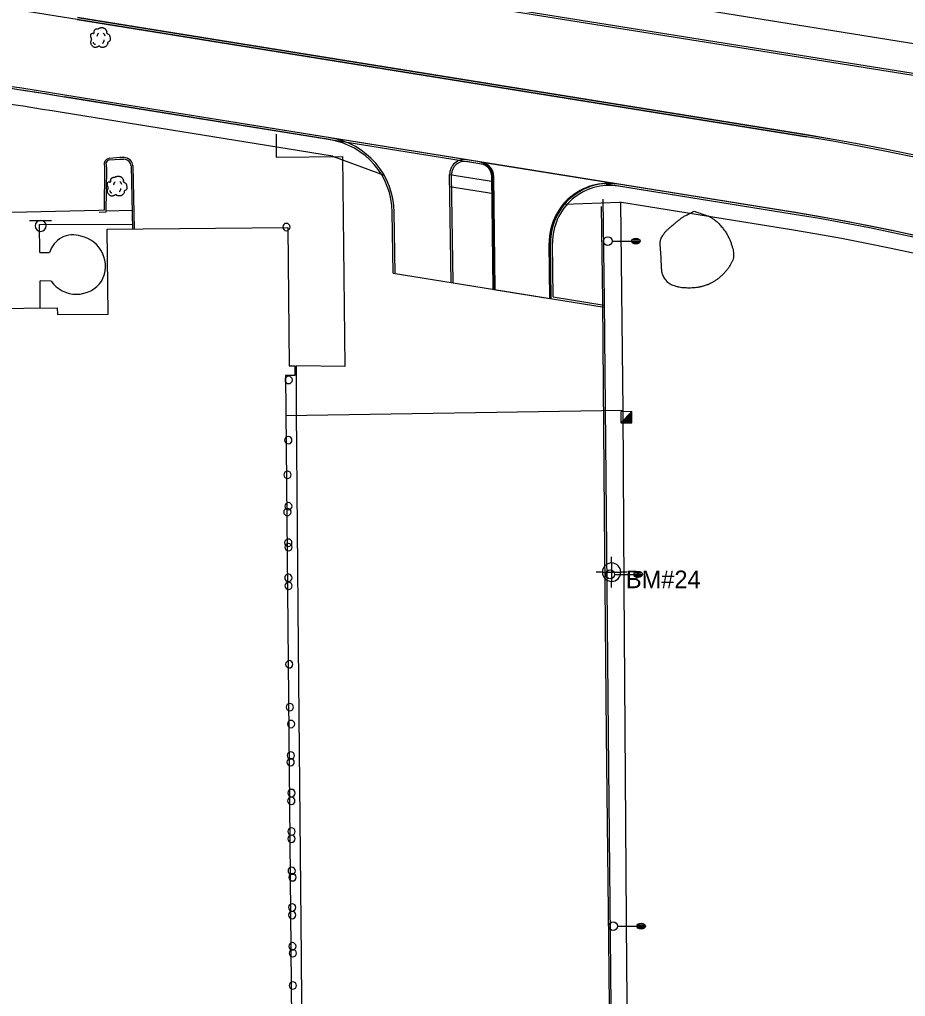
# Model space of a CAD drawing. Extents: x 2145380 to 2157287, y 139568 to 149130.
# Drawn here: x 2149518.9 to 2149820.1, y 142498.9 to 142831 of the extents above; entities that cross this region are included whole.
import ezdxf

# ---------------------------------------------------------------- set-up
doc = ezdxf.new("R2010")
doc.units = 0
for name, color, linetype in [('PR_PREVIOUSLY CONSTRUCTED', 7, 'Continuous'), ('SURV_Benchmark', 7, 'Continuous'), ('TOPO_Asphalt', 7, 'Continuous'), ('TOPO_Building', 7, 'Continuous'), ('TOPO_Curb Back', 7, 'Continuous'), ('TOPO_Fence', 7, 'Continuous'), ('TOPO_Guardrail', 7, 'Continuous'), ('TOPO_Light Pole', 7, 'Continuous'), ('TOPO_Misc', 7, 'Continuous'), ('TOPO_Sidewalk', 7, 'Continuous'), ('TOPO_Sign', 7, 'Continuous'), ('TOPO_Tree', 7, 'Continuous'), ('TOPO_Tree Line', 7, 'Continuous')]:
    doc.layers.add(name, color=color, linetype=linetype)

# ---------------------------------------------------------------- blocks, each defined once
blk = doc.blocks.new('POST')
at = {"layer": 'TOPO_Misc'}
for start, end in [(89.99996, 180.00004), (179.99996, 270.00004), (359.99996, 90.00004), (269.99996, 0.00004)]:
    blk.add_arc((-0.01, 0.03), 3.16, start, end, dxfattribs=at)
blk = doc.blocks.new('LP')
at = {"layer": 'TOPO_Light Pole'}
blk.add_line((3.81, 0), (20.32, 0), dxfattribs=at)
for points in [[(20.32, 0), (27.94, 0)], [(20.32, 0), (23.5, 0)], [(20.83, 1.27), (27.43, 1.27)], [(20.83, 1.27), (23.5, 1.27)], [(23.71, 1.27), (27.43, 1.27)], [(23.71, 0), (27.94, 0)], [(20.83, -1.27), (27.43, -1.27)], [(20.83, -1.27), (23.5, -1.27)], [(23.71, -1.27), (27.43, -1.27)]]:
    blk.add_lwpolyline(points, dxfattribs=at)
blk.add_circle((0, 0), 3.81, dxfattribs=at)
blk.add_ellipse((24.13, 0), major_axis=(3.81, 0), ratio=0.666667, dxfattribs=at)
blk = doc.blocks.new('TREE')
at = {"layer": 'TOPO_Tree'}
for points in [[(-14.1, -0.4), (-14.2, 0.5), (-14.4, 1.4), (-14.6, 2.3), (-14.8, 3.2), (-15.5, 4), (-15.7, 4.9), (-15.8, 5.6), (-15.7, 6.3), (-15.7, 7), (-15.6, 7.9), (-15.7, 8.8), (-15.1, 9.7), (-14.6, 10.4), (-13.8, 10.5), (-13, 10.7), (-12.2, 11), (-11.1, 10), (-10.4, 10.7), (-9.4, 11.7), (-10.3, 13.3), (-9.8, 14.4), (-9.6, 15.1), (-9.3, 15.9), (-8.8, 16.5), (-8.2, 17.3), (-7.5, 17.7), (-6.7, 18.1), (-6.1, 18.4), (-5.6, 18.6), (-5.1, 18.7), (-4.5, 18.7), (-4, 18.5), (-3.5, 18.1)], [(-3.5, 17.6), (-3.1, 18.3), (-2.6, 18.8), (-1.9, 19.2), (-1, 19.7), (-0.2, 20), (0.7, 20.2), (1.6, 20.5), (2.5, 20.8), (3.4, 20.8), (4.1, 20.7), (4.8, 20.5), (5.5, 20.2), (6.4, 19.9), (7.3, 19.7), (8.2, 19.2), (9.4, 18.4), (10, 17.2), (10.8, 16), (11.2, 15.3), (11.6, 14.6), (11.9, 13.9), (12.2, 13.1), (11.4, 12), (11.9, 11.2), (12, 11), (12.2, 10.9), (12.4, 10.7), (12.9, 10.4), (13.5, 10), (14, 9.7), (14.7, 9.2), (15.4, 8.7), (16.1, 8.1), (16.7, 7.5), (16.9, 6.7), (17.1, 6), (17.6, 4.4), (17.7, 2.8), (17.7, 1.2), (17.7, -0.2), (17.8, -2.2), (16.6, -3), (15.5, -3.8), (14.3, -4.6), (13.2, -5.3)], [(13.2, -5.3), (13.3, -5.8), (13.4, -6.3), (13.4, -6.7), (13.8, -8.5), (12.2, -10), (10.8, -11.5), (10, -12.3), (9.1, -12.8), (8.2, -13.1), (6, -13.8), (3.3, -13.6), (1.3, -13.1), (0.5, -12.9), (-0.1, -11.4), (-0.8, -11.5), (-2, -11.6), (-3.3, -12.8), (-4.5, -13.1), (-6.1, -13.5), (-7.8, -14), (-9.3, -13.6), (-11.4, -13.1), (-12.8, -11.4), (-14.1, -9.4), (-15.3, -7.3), (-15.6, -5.1), (-15.1, -3), (-14.9, -1.9), (-13.9, -0.8), (-13.5, 0.1)], [(-4.2, 5.1), (-4.5, 6.1), (-4.3, 7.2), (-3.8, 8.2), (-3.3, 9.3), (-2.7, 10.3), (-1.6, 11)], [(5.9, 11.2), (6.5, 10.7), (7, 10.2), (7.4, 9.5), (7.9, 8.6), (8.3, 7.6), (8.5, 6.6)], [(-11.4, -4.5), (-11.5, -5.4), (-11, -6.3), (-10.1, -7.2), (-9.3, -8), (-8.5, -8.3), (-7.7, -8.1)], [(4.8, -6.3), (5.7, -5.7), (6.3, -4.9), (6.8, -3.9), (7.4, -2.8), (7.6, -1.7), (7.5, -0.6)]]:
    blk.add_open_spline(points, degree=3, dxfattribs=at)
blk = doc.blocks.new('BM')
at = {"layer": 'SURV_Benchmark'}
for p, q in [((0, 2.49), (0, 4.15)), ((-2.49, 0), (-4.16, 0)), ((4.16, 0), (2.49, 0)), ((0, -4.16), (0, -2.49))]:
    blk.add_line(p, q, dxfattribs=at)
for points in [[(-2.5, 0), (-2.49, 0), (0, 0), (0, -2.49), (0, -2.49)], [(-2.5, 0), (-2.49, 0), (0, 0), (0, -2.49), (0, -2.49)], [(0, 2.49), (0, 2.49), (0, 0), (2.49, 0), (2.49, 0), (2.49, 0)], [(0, 2.49), (0, 2.49), (0, 0), (2.49, 0), (2.49, 0), (2.49, 0), (2.49, 0)]]:
    blk.add_lwpolyline(points, dxfattribs=at)
for start, end in [(90.0638, 180.0068), (0.0638, 90.0068), (0.0638, 90.0068), (180.0638, 270.0068), (180.0638, 270.0068), (269.9472, 359.9927)]:
    blk.add_arc((0, 0), 2.5, start, end, dxfattribs=at)

msp = doc.modelspace()

# ---------------------------------------------------------------- linework, layer by layer
at = {"layer": 'PR_PREVIOUSLY CONSTRUCTED'}
for p, q in [((2149622.24, 142844.95), (2149874.29, 142804.4)), ((2149622.13, 142844.29), (2149874.18, 142803.75)), ((2149786.61, 142791.71), (2149538.59, 142831.61)), ((2149786.51, 142791.05), (2149538.48, 142830.95)), ((2149781.25, 142765.56), (2149534.35, 142805.28)), ((2149624.35, 142790.13), (2149534.25, 142804.63)), ((2149625.38, 142784.56), (2149533.4, 142799.36)), ((2149625.38, 142784.56), (2149642.89, 142778.03)), ((2149675.86, 142781.84), (2149670.85, 142782.65)), ((2149665.64, 142741.62), (2149665.16, 142778.31)), ((2149680.19, 142775.74), (2149665.16, 142778.16)), ((2149666.31, 142741.52), (2149665.83, 142778.31)), ((2149680, 142739.31), (2149679.5, 142777.62)), ((2149680.67, 142739.2), (2149680.17, 142777.63)), ((2149680.19, 142771.69), (2149665.16, 142774.11)), ((2149782.27, 142764.72), (2149722.54, 142774.33)), ((2149704.2, 142768.17), (2149722.88, 142768.88)), ((2149781.43, 142759.46), (2149722.88, 142768.88)), ((2149645.93, 142744.79), (2149645.66, 142765.45)), ((2149646.6, 142744.69), (2149646.33, 142765.46)), ((2149699.71, 142736.14), (2149699.47, 142754.98)), ((2149700.37, 142736.71), (2149700.13, 142754.99)), ((2149645.93, 142744.79), (2149717.74, 142733.24)), ((2149700.37, 142736.71), (2149717.74, 142733.92)), ((2149717.74, 142733.92), (2149717.74, 142733.24))]:
    msp.add_line(p, q, dxfattribs=at)
msp.add_lwpolyline([(2149623.85, 142854.82), (2149875.88, 142814.28)], dxfattribs=at)
for centre, radius, start, end in [((2149081.37, 139989.7), 2851.79, 80.86038, 84.04429), ((2149081.37, 139989.7), 2851.12, 80.86038, 82.98311), ((2149081.37, 139989.7), 2845.79, 80.86038, 83.02245), ((2149670.68, 142071.11), 729.86, 36.00503, 80.86038), ((2149620.33, 142765.12), 25.33, 0.7482, 80.8604), ((2149620.33, 142765.12), 26, 0.7482, 80.8604), ((2149670.68, 142071.11), 729.2, 36.00503, 80.86038), ((2149670.16, 142778.37), 5, 80.8604, 180.7482), ((2149670.16, 142778.37), 4.33, 80.8604, 180.7482), ((2149675.17, 142777.56), 4.33, 0.7482, 80.8604), ((2149675.17, 142777.56), 5, 0.7482, 80.8604), ((2149719.47, 142755.25), 20, 80.8604, 180.7482), ((2149719.47, 142755.25), 19.33, 80.8604, 180.7482), ((2149670.68, 142071.11), 703.2, 36.00503, 80.9416), ((2149670.68, 142071.11), 702.53, 36.00503, 80.86038), ((2149670.68, 142071.11), 697.2, 36.00503, 80.86038)]:
    msp.add_arc(centre, radius, start, end, dxfattribs=at)
at = {"layer": 'TOPO_Asphalt'}
msp.add_line((2149497.86, 142765.14), (2149545.93, 142766.12), dxfattribs=at)
for points in [[(2149606.13, 142792), (2149606.23, 142784.2), (2149628.79, 142784.4), (2149629.5, 142713.03), (2149613.04, 142713.21)], [(2149508.62, 142334.14), (2149508.22, 142374.35), (2149507.88, 142422.77), (2149507.62, 142449.78), (2149615.27, 142450.93), (2149614.82, 142512.32), (2149613.8, 142618.02), (2149613.11, 142697.76), (2149613.04, 142713.21)]]:
    msp.add_lwpolyline(points, dxfattribs=at)
at = {"layer": 'TOPO_Building'}
msp.add_lwpolyline([(2149609.37, 142709.97), (2149611.79, 142454.29), (2149510.61, 142453.33), (2149509.43, 142577.65), (2149459.22, 142577.18), (2149458.83, 142618.13), (2149433.22, 142617.88), (2149432.62, 142682.34), (2149403.97, 142682.07), (2149403.7, 142710.8), (2149432.4, 142711.07), (2149431.96, 142758.58), (2149492.26, 142759.15), (2149492.53, 142730.12), (2149508.97, 142730.27), (2149508.95, 142732.72), (2149531.78, 142732.94), (2149531.8, 142730.68), (2149549.04, 142730.84), (2149548.77, 142759.65), (2149610.15, 142760.23), (2149610.59, 142713.21), (2149612.5, 142713.23), (2149612.53, 142710)], close=True, dxfattribs=at)
at = {"layer": 'TOPO_Curb Back'}
for points in [[(2149538.59, 142831.62), (2149786.61, 142791.71)], [(2149538.48, 142830.95), (2149786.51, 142791.05)], [(2149782.38, 142765.38), (2149534.35, 142805.28)], [(2149678.26, 142781.45), (2149534.25, 142804.62)], [(2149545.93, 142766.12), (2149547.78, 142766.22), (2149547.98, 142780.35), (2149547.83, 142782.41)], [(2149545.96, 142765.52), (2149548.37, 142765.65), (2149548.58, 142780.36), (2149548.44, 142782.32)], [(2149549.5, 142783.83), (2149553.01, 142784.15), (2149554.35, 142784.13)], [(2149549.58, 142783.23), (2149553.03, 142783.55), (2149554.31, 142783.53)], [(2149722.19, 142774.99), (2149675.52, 142782.5)], [(2149556.88, 142781.24), (2149557.29, 142759.73)], [(2149557.48, 142781.3), (2149557.89, 142759.74)], [(2149679.72, 142777.63), (2149680.22, 142739.2), (2149699.26, 142736.14), (2149699.02, 142754.98)], [(2149782.27, 142764.72), (2149717.03, 142775.22)], [(2149717.27, 142769.9), (2149717.72, 142735.34), (2149718.33, 142663.2), (2149719, 142588.2), (2149719.83, 142507.61), (2149720.53, 142432.08), (2149721.11, 142361.61), (2149708.5, 142361.77)], [(2149716.71, 142767.42), (2149717.12, 142735.34), (2149717.73, 142663.2), (2149718.4, 142588.19), (2149719.23, 142507.61), (2149719.93, 142432.08), (2149720.51, 142362.22), (2149708.55, 142362.37)]]:
    msp.add_lwpolyline(points, dxfattribs=at)
for centre, radius, start, end in [((2149081.37, 139989.7), 2877.79, 80.86038, 84.04429), ((2149081.37, 139989.7), 2851.79, 80.86038, 84.04429), ((2149081.37, 139989.7), 2851.12, 80.86038, 83.06045), ((2149670.68, 142071.11), 729.87, 36.00503, 80.86038), ((2149670.68, 142071.11), 729.2, 36.00503, 80.86038), ((2149549.84, 142781.74), 2.11, 99.1587, 161.5469), ((2149549.84, 142781.74), 1.51, 99.8707, 157.408), ((2149553.83, 142779.78), 3.78, 50.3588, 82.6067), ((2149553.82, 142779.78), 4.38, 49.4355, 83.0536), ((2149553.38, 142780.54), 3.57, 11.1799, 36.9238), ((2149553.38, 142780.54), 4.17, 10.4248, 37.8907), ((2149674.72, 142777.56), 5, 0.7482, 80.8604), ((2149719.02, 142755.25), 20, 80.8604, 180.7482), ((2149670.68, 142071.11), 703.2, 36.00503, 80.86039), ((2149670.68, 142071.11), 702.53, 36.00503, 80.86039)]:
    msp.add_arc(centre, radius, start, end, dxfattribs=at)
at = {"layer": 'TOPO_Fence'}
msp.add_lwpolyline([(2149609.5, 142696.32), (2149724.03, 142698.22), (2149724.39, 142638.28), (2149725.28, 142508.97), (2149727.29, 142327.5), (2149413.94, 142323.87), (2149328.96, 142323.33)], dxfattribs=at)
at = {"layer": 'TOPO_Guardrail'}
msp.add_lwpolyline([(2149723.22, 142768.92), (2149724.03, 142698.22)], dxfattribs=at)
at = {"layer": 'TOPO_Misc'}
for p, q in [((2149723.4, 142693.93), (2149727.14, 142697.68)), ((2149724.86, 142695.4), (2149727.14, 142695.4)), ((2149725.05, 142695.59), (2149727.14, 142695.59)), ((2149725.24, 142695.77), (2149727.14, 142695.77)), ((2149725.42, 142695.96), (2149727.14, 142695.96)), ((2149725.61, 142696.15), (2149727.14, 142696.15)), ((2149725.8, 142696.33), (2149727.14, 142696.33)), ((2149725.99, 142696.52), (2149727.14, 142696.52)), ((2149726.17, 142696.7), (2149727.14, 142696.7)), ((2149726.36, 142696.89), (2149727.14, 142696.89)), ((2149726.55, 142697.08), (2149727.14, 142697.08)), ((2149726.73, 142697.27), (2149727.14, 142697.27)), ((2149726.92, 142697.46), (2149727.14, 142697.46)), ((2149727.1, 142697.64), (2149727.14, 142697.64)), ((2149723.55, 142694.09), (2149727.14, 142694.09)), ((2149723.75, 142694.28), (2149727.14, 142694.28)), ((2149723.93, 142694.46), (2149727.14, 142694.46)), ((2149724.12, 142694.65), (2149727.14, 142694.65)), ((2149724.3, 142694.84), (2149727.14, 142694.84)), ((2149724.49, 142695.03), (2149727.14, 142695.03)), ((2149724.68, 142695.22), (2149727.14, 142695.22))]:
    msp.add_line(p, q, dxfattribs=at)
msp.add_lwpolyline([(2149727.14, 142693.93), (2149727.14, 142697.68), (2149723.39, 142697.67), (2149723.4, 142693.93), (2149727.14, 142693.93)], dxfattribs=at)
at = {"layer": 'TOPO_Sidewalk'}
for p, q in [((2149548.38, 142765.93), (2149557.17, 142766.12)), ((2149526, 142732.88), (2149525.92, 142742.11))]:
    msp.add_line(p, q, dxfattribs=at)
for points in [[(2149525.84, 142751.79), (2149525.75, 142761.32), (2149557.55, 142761.41)], [(2149525.84, 142751.79), (2149529.16, 142751.77)], [(2149529.69, 142742.04), (2149525.92, 142742.11)]]:
    msp.add_lwpolyline(points, dxfattribs=at)
for centre, radius, start, end in [((2149537.08, 142749.52), 8.23, 70.8436, 164.132), ((2149537.74, 142747.07), 10.42, 331.5494, 78.6885), ((2149538.27, 142748.07), 10.49, 215.0648, 325.3548)]:
    msp.add_arc(centre, radius, start, end, dxfattribs=at)
at = {"layer": 'TOPO_Sign'}
for points in [[(2149522.37, 142762.7), (2149529.86, 142762.7)], [(2149526.12, 142762.7), (2149526.12, 142762.7)], [(2149524.25, 142760.83), (2149524.25, 142760.83)], [(2149526.12, 142758.96), (2149526.12, 142758.96)], [(2149527.99, 142760.83), (2149527.99, 142760.83)]]:
    msp.add_lwpolyline(points, dxfattribs=at)
for start, end in [(90, 180), (360, 90), (180, 270), (270, 0)]:
    msp.add_arc((2149526.12, 142760.83), 1.87, start, end, dxfattribs=at)
at = {"layer": 'TOPO_Tree Line'}
msp.add_open_spline([(2149748.27, 142765.8), (2149747.23, 142765.26), (2149746.18, 142764.72), (2149745.13, 142764.19), (2149744.2, 142763.71), (2149743.39, 142763.02), (2149742.56, 142762.37), (2149741.56, 142761.58), (2149740.62, 142760.75), (2149739.67, 142759.9), (2149738.98, 142759.28), (2149738.35, 142758.69), (2149737.81, 142757.86), (2149737.04, 142756.68), (2149736.7, 142755.4), (2149736.76, 142754.1), (2149736.81, 142753.05), (2149736.94, 142752), (2149737.01, 142750.95), (2149737.08, 142749.63), (2149737.1, 142748.31), (2149737.18, 142746.99), (2149737.26, 142745.51), (2149737.55, 142744.11), (2149738.47, 142742.76), (2149739.43, 142741.34), (2149740.8, 142740.59), (2149742.32, 142740.17), (2149743.22, 142739.92), (2149744.11, 142739.78), (2149745.02, 142739.74), (2149746.05, 142739.69), (2149747.08, 142739.66), (2149748.11, 142739.75), (2149749.25, 142739.84), (2149750.36, 142740.06), (2149751.48, 142740.38), (2149752.63, 142740.72), (2149753.7, 142741.16), (2149754.74, 142741.77), (2149755.7, 142742.33), (2149756.54, 142742.96), (2149757.36, 142743.69), (2149758.17, 142744.41), (2149758.87, 142745.16), (2149759.55, 142745.99), (2149760.13, 142746.72), (2149760.57, 142747.46), (2149760.98, 142748.33), (2149761.4, 142749.21), (2149761.67, 142750.12), (2149761.68, 142751.03), (2149761.68, 142751.86), (2149761.52, 142752.72), (2149761.27, 142753.55), (2149760.92, 142754.71), (2149760.54, 142755.81), (2149760, 142756.89), (2149759.38, 142758.14), (2149758.64, 142759.26), (2149757.76, 142760.35), (2149756.82, 142761.5), (2149755.82, 142762.51), (2149754.57, 142763.32), (2149753.83, 142763.8), (2149753.07, 142764.21), (2149752.25, 142764.48), (2149750.92, 142764.92), (2149749.6, 142765.36), (2149748.27, 142765.8)], degree=3, dxfattribs=at)

# ---------------------------------------------------------------- block references
at = {"layer": 'SURV_Benchmark', "xscale": 1.25, "yscale": 1.25}
msp.add_blockref('BM', (2149720.2, 142643.12), dxfattribs=at)
at = {"layer": 'TOPO_Light Pole', "xscale": 0.39370000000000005, "yscale": 0.3937000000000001}
for p in [(2149718.94, 142755.65), (2149719.72, 142642.38), (2149720.75, 142522.8)]:
    msp.add_blockref('LP', p, dxfattribs=at)
at = {"layer": 'TOPO_Misc', "xscale": 0.39370000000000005, "yscale": 0.3937000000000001}
for p in [(2149609.66, 142760.42), (2149610.44, 142708.43), (2149610.32, 142687.98), (2149610.06, 142676.2), (2149610.34, 142665.51), (2149609.99, 142663.54), (2149610.31, 142653.13), (2149610.4, 142651.6), (2149610.33, 142641.21), (2149610.41, 142638.46), (2149610.64, 142611.8), (2149610.82, 142597.23), (2149611.25, 142591.5), (2149611.11, 142578.53), (2149611.19, 142580.78), (2149611.4, 142568.04), (2149611.34, 142565.38), (2149611.41, 142554.96), (2149611.39, 142552.51), (2149611.46, 142541.62), (2149611.74, 142539.4), (2149611.64, 142529.17), (2149611.65, 142526.58), (2149611.7, 142515.94), (2149611.86, 142513.59), (2149611.85, 142502.6)]:
    msp.add_blockref('POST', p, dxfattribs=at)
at = {"layer": 'TOPO_Tree', "xscale": 0.19685000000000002, "yscale": 0.19685000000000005}
for p in [(2149546.23, 142824.17), (2149551.88, 142773.68)]:
    msp.add_blockref('TREE', p, dxfattribs=at)

# ---------------------------------------------------------------- texts
at = {"layer": 'SURV_Benchmark'}
msp.add_text('BM#24', height=6, dxfattribs=at).set_placement((2149725.07, 142637.68))

doc.saveas('drawing.dxf')
